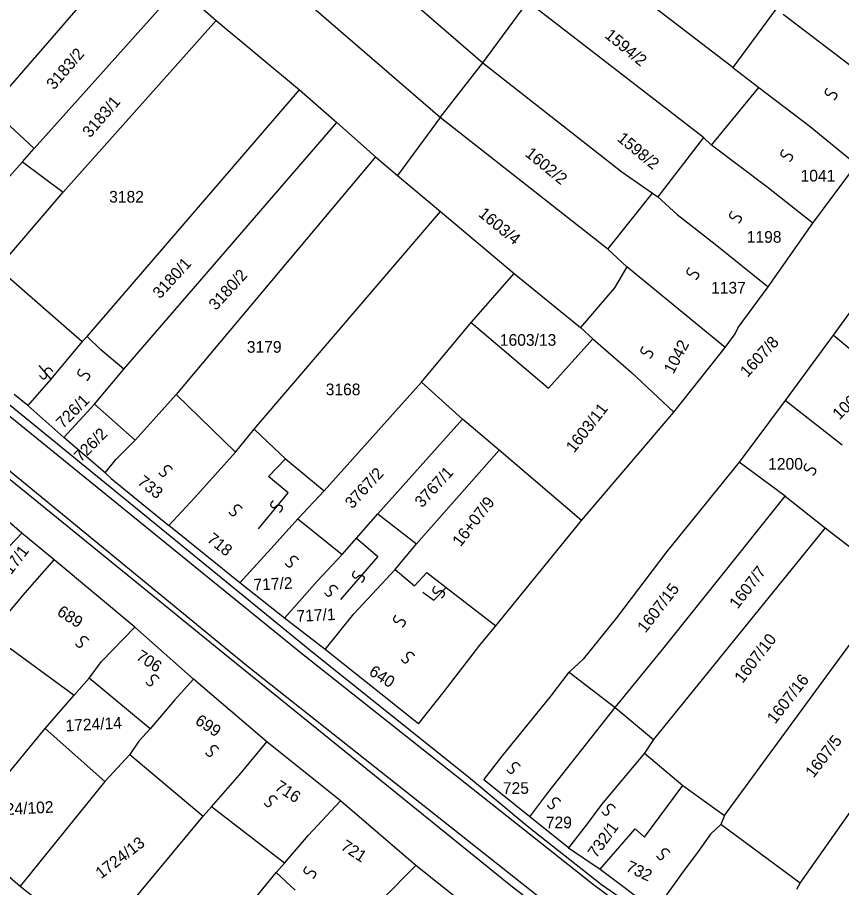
# Model space of a CAD drawing. Extents: x -581999 to -572728, y -1219553 to -1212032.
# Drawn here: x -578351.7 to -578210.6, y -1215647.3 to -1215498.3 of the extents above; entities that cross this region are included whole.
import ezdxf

# ---------------------------------------------------------------- set-up
doc = ezdxf.new("R2010")
doc.units = 0
for name, color, linetype in [('Vrstva 1', 7, 'Continuous'), ('Vrstva 2', 7, 'Continuous'), ('Vrstva 4', 7, 'Continuous'), ('Vrstva 6', 7, 'Continuous')]:
    doc.layers.add(name, color=color, linetype=linetype)

msp = doc.modelspace()

# ---------------------------------------------------------------- linework, layer by layer
at = {"layer": 'Vrstva 1'}
for p, q in [((-578419.077, -1215510.839), (-578301.606, -1215606.603)), ((-578279.318, -1215515.396), (-578286.659, -1215525.371)), ((-578346.002, -1215560.203), (-578349.962, -1215564.706)), ((-578349.962, -1215564.706), (-578352.313, -1215562.868)), ((-578343.77, -1215570.191), (-578349.962, -1215564.706)), ((-578315.4, -1215607.929), (-578267.204, -1215646.934)), ((-578244.312, -1215624.289), (-578251.706, -1215633.04)), ((-578231.284, -1215636.475), (-578233.013, -1215638.125)), ((-578233.013, -1215638.125), (-578235.454, -1215641.523)), ((-578235.454, -1215641.523), (-578237.366, -1215644.076)), ((-578267.204, -1215646.934), (-578241.551, -1215666.618))]:
    msp.add_line(p, q, dxfattribs=at)
for points in [[(-578341.554, -1215444.923), (-578299.738, -1215482.081), (-578272.02, -1215506.035)], [(-578279.318, -1215515.396), (-578309.725, -1215489.189), (-578342.704, -1215459.272), (-578348.372, -1215454.187)], [(-578332.451, -1215486.232), (-578356.326, -1215513.835)], [(-578229.231, -1215506.865), (-578256.78, -1215485.664)], [(-578348.837, -1215520.739), (-578324.129, -1215493.077)], [(-578324.129, -1215493.077), (-578317.716, -1215498.808)], [(-578272.02, -1215506.035), (-578264.342, -1215495.593)], [(-578234.259, -1215518.838), (-578264.342, -1215495.593)], [(-578221.847, -1215496.891), (-578229.231, -1215506.865)], [(-578209.145, -1215506.517), (-578220.565, -1215497.757)], [(-578343.922, -1215528.182), (-578317.716, -1215498.808)], [(-578317.716, -1215498.808), (-578303.396, -1215510.704)], [(-578279.318, -1215515.396), (-578272.02, -1215506.035)], [(-578272.02, -1215506.035), (-578248.205, -1215524.741), (-578242.995, -1215528.398)], [(-578229.231, -1215506.865), (-578224.74, -1215510.272)], [(-578232.871, -1215520.134), (-578224.74, -1215510.272)], [(-578224.74, -1215510.272), (-578215.988, -1215516.976)], [(-578433.992, -1215511.611), (-578315.4, -1215607.929)], [(-578339.795, -1215552.912), (-578303.396, -1215510.704)], [(-578303.396, -1215510.704), (-578297.021, -1215516.293)], [(-578356.326, -1215513.835), (-578348.837, -1215520.739)], [(-578333.497, -1215558.507), (-578297.021, -1215516.293)], [(-578297.021, -1215516.293), (-578290.398, -1215522.129)], [(-578250.591, -1215537.992), (-578279.318, -1215515.396)], [(-578215.988, -1215516.976), (-578208.012, -1215523.459)], [(-578234.259, -1215518.838), (-578242.071, -1215529.024)], [(-578232.871, -1215520.134), (-578234.259, -1215518.838)], [(-578350.871, -1215522.989), (-578348.837, -1215520.739)], [(-578223.372, -1215527.271), (-578232.871, -1215520.134)], [(-578290.398, -1215522.129), (-578324.547, -1215562.858)], [(-578290.398, -1215522.129), (-578286.659, -1215525.371), (-578279.29, -1215531.532)], [(-578357.186, -1215530.067), (-578350.871, -1215522.989)], [(-578350.871, -1215522.989), (-578343.922, -1215528.182)], [(-578215.502, -1215533.537), (-578208.012, -1215523.459)], [(-578355.083, -1215541.235), (-578343.922, -1215528.182)], [(-578215.502, -1215533.537), (-578223.372, -1215527.271)], [(-578250.591, -1215537.992), (-578242.995, -1215528.398)], [(-578242.995, -1215528.398), (-578242.071, -1215529.024)], [(-578242.071, -1215529.024), (-578238.724, -1215532.016)], [(-578311.165, -1215568.783), (-578279.29, -1215531.532)], [(-578279.29, -1215531.532), (-578266.688, -1215542.122)], [(-578238.724, -1215532.016), (-578232.212, -1215537.096)], [(-578223.16, -1215544.409), (-578215.502, -1215533.537)], [(-578232.212, -1215537.096), (-578223.16, -1215544.409)], [(-578247.388, -1215541.015), (-578250.591, -1215537.992)], [(-578355.083, -1215541.235), (-578340.651, -1215553.769)], [(-578247.388, -1215541.015), (-578249.497, -1215544.614)], [(-578230.544, -1215554.809), (-578247.388, -1215541.015)], [(-578273.997, -1215550.548), (-578266.688, -1215542.122)], [(-578266.688, -1215542.122), (-578255.297, -1215551.373)], [(-578204.263, -1215541.997), (-578212.005, -1215552.69)], [(-578249.497, -1215544.614), (-578255.297, -1215551.373)], [(-578228.279, -1215551.354), (-578223.16, -1215544.409)], [(-578282.556, -1215560.731), (-578273.997, -1215550.548)], [(-578273.997, -1215550.548), (-578260.757, -1215561.782), (-578253.162, -1215553.317)], [(-578255.297, -1215551.373), (-578253.162, -1215553.317)], [(-578230.544, -1215554.809), (-578228.833, -1215552.451), (-578228.279, -1215551.354)], [(-578339.795, -1215552.912), (-578340.651, -1215553.769)], [(-578337.445, -1215555.18), (-578339.795, -1215552.912)], [(-578253.162, -1215553.317), (-578246.65, -1215559.041)], [(-578212.005, -1215552.69), (-578220.233, -1215563.896)], [(-578202.704, -1215560.469), (-578212.005, -1215552.69)], [(-578340.651, -1215553.769), (-578346.002, -1215560.203)], [(-578239.316, -1215565.849), (-578230.544, -1215554.809)], [(-578333.497, -1215558.507), (-578337.445, -1215555.18)], [(-578338.526, -1215564.511), (-578333.497, -1215558.507)], [(-578246.65, -1215559.041), (-578239.316, -1215565.849)], [(-578299.22, -1215579.336), (-578282.556, -1215560.731)], [(-578275.509, -1215567.102), (-578282.556, -1215560.731)], [(-578324.547, -1215562.858), (-578328.477, -1215567.237)], [(-578324.547, -1215562.858), (-578314.375, -1215572.749)], [(-578220.233, -1215563.896), (-578228.113, -1215574.462)], [(-578210.511, -1215571.53), (-578220.233, -1215563.896)], [(-578343.77, -1215570.191), (-578338.526, -1215564.511)], [(-578338.526, -1215564.511), (-578331.58, -1215570.667)], [(-578255.119, -1215584.434), (-578239.316, -1215565.849)], [(-578328.477, -1215567.237), (-578331.58, -1215570.667)], [(-578290.03, -1215583.257), (-578275.509, -1215567.102)], [(-578269.209, -1215572.394), (-578275.509, -1215567.102)], [(-578314.375, -1215572.749), (-578311.165, -1215568.783)], [(-578311.165, -1215568.783), (-578307.746, -1215572.021)], [(-578336.716, -1215576.24), (-578343.77, -1215570.191)], [(-578331.58, -1215570.667), (-578334.844, -1215573.936)], [(-578321.329, -1215580.465), (-578314.375, -1215572.749)], [(-578307.746, -1215572.021), (-578305.824, -1215573.857)], [(-578283.411, -1215588.426), (-578269.209, -1215572.394)], [(-578255.119, -1215584.434), (-578269.209, -1215572.394)], [(-578336.716, -1215576.24), (-578334.844, -1215573.936)], [(-578305.824, -1215573.857), (-578299.22, -1215579.336)], [(-578228.113, -1215574.462), (-578240.543, -1215589.73), (-578249.118, -1215601.107), (-578254.853, -1215608.188)], [(-578220.234, -1215580.266), (-578228.113, -1215574.462)], [(-578335.699, -1215577.224), (-578336.716, -1215576.24)], [(-578335.699, -1215577.224), (-578325.823, -1215585.288)], [(-578303.713, -1215584.158), (-578299.22, -1215579.336)], [(-578249.339, -1215616.421), (-578240.964, -1215606.175), (-578231.637, -1215594.452), (-578220.234, -1215580.266)], [(-578220.234, -1215580.266), (-578213.416, -1215585.705)], [(-578350.995, -1215586.596), (-578357.461, -1215580.996)], [(-578325.823, -1215585.288), (-578321.329, -1215580.465)], [(-578293.667, -1215587.436), (-578290.03, -1215583.257)], [(-578290.03, -1215583.257), (-578283.411, -1215588.426)], [(-578307.778, -1215588.659), (-578303.713, -1215584.158)], [(-578303.713, -1215584.158), (-578296.127, -1215590.223)], [(-578269.774, -1215602.439), (-578255.119, -1215584.434)], [(-578313.662, -1215595.087), (-578325.823, -1215585.288)], [(-578213.416, -1215585.705), (-578226.393, -1215601.701), (-578242.8, -1215621.931)], [(-578213.416, -1215585.705), (-578207.187, -1215590.491)], [(-578356.288, -1215592.14), (-578350.995, -1215586.596)], [(-578345.453, -1215591.178), (-578350.995, -1215586.596)], [(-578296.127, -1215590.223), (-578293.667, -1215587.436)], [(-578313.662, -1215595.087), (-578307.778, -1215588.659)], [(-578287.048, -1215592.82), (-578283.411, -1215588.426)], [(-578300.406, -1215594.83), (-578296.127, -1215590.223)], [(-578350.411, -1215596.807), (-578345.453, -1215591.178)], [(-578331.634, -1215602.684), (-578345.453, -1215591.178)], [(-578294.107, -1215600.427), (-578287.048, -1215592.82)], [(-578287.048, -1215592.82), (-578283.738, -1215595.627)], [(-578283.738, -1215595.627), (-578281.603, -1215593.331), (-578278.324, -1215595.902)], [(-578305.971, -1215601.136), (-578313.662, -1215595.087)], [(-578305.971, -1215601.136), (-578300.406, -1215594.83)], [(-578230.652, -1215634.926), (-578213.1, -1215611.015), (-578201.586, -1215595.322)], [(-578356.379, -1215603.882), (-578350.411, -1215596.807)], [(-578278.324, -1215595.902), (-578269.774, -1215602.439)], [(-578299.029, -1215606.536), (-578305.971, -1215601.136)], [(-578299.029, -1215606.536), (-578294.107, -1215600.427)], [(-578337.327, -1215608.578), (-578331.634, -1215602.684)], [(-578321.563, -1215611.588), (-578331.634, -1215602.684)], [(-578272.555, -1215605.76), (-578269.774, -1215602.439)], [(-578217.658, -1215646.503), (-578196.992, -1215617.173), (-578188.895, -1215605.125)], [(-578353.295, -1215606.06), (-578342.033, -1215614.305)], [(-578301.606, -1215606.603), (-578274.164, -1215628.602), (-578264.42, -1215636.707), (-578251.693, -1215646.741), (-578237.176, -1215656.776), (-578228.625, -1215662.565), (-578201.183, -1215678.968), (-578162.803, -1215700.002), (-578145.303, -1215709.072)], [(-578283.038, -1215619.264), (-578299.029, -1215606.536)], [(-578278.652, -1215613.691), (-578272.555, -1215605.76)], [(-578339.428, -1215611.442), (-578337.327, -1215608.578)], [(-578257.221, -1215610.399), (-578254.853, -1215608.188)], [(-578342.033, -1215614.305), (-578339.428, -1215611.442)], [(-578329.02, -1215620.093), (-578339.428, -1215611.442)], [(-578321.563, -1215611.588), (-578324.818, -1215615.21)], [(-578309.015, -1215622.317), (-578321.563, -1215611.588)], [(-578260.329, -1215614.44), (-578257.221, -1215610.399)], [(-578257.221, -1215610.399), (-578249.339, -1215616.421)], [(-578346.992, -1215620.03), (-578342.033, -1215614.305)], [(-578283.038, -1215619.264), (-578278.652, -1215613.691)], [(-578268.732, -1215624.794), (-578260.329, -1215614.44)], [(-578324.818, -1215615.21), (-578329.02, -1215620.093)], [(-578260.898, -1215631.082), (-578249.339, -1215616.421)], [(-578249.339, -1215616.421), (-578242.8, -1215621.931)], [(-578361.77, -1215637.944), (-578346.992, -1215620.03)], [(-578346.992, -1215620.03), (-578336.752, -1215629.101)], [(-578329.02, -1215620.093), (-578330.953, -1215622.198)], [(-578242.8, -1215621.931), (-578244.312, -1215624.289)], [(-578330.953, -1215622.198), (-578332.466, -1215624.472)], [(-578313.678, -1215627.97), (-578309.015, -1215622.317)], [(-578296.43, -1215632.407), (-578309.015, -1215622.317)], [(-578332.466, -1215624.472), (-578336.752, -1215629.101)], [(-578332.466, -1215624.472), (-578319.897, -1215635.041)], [(-578263.959, -1215635.193), (-578271.841, -1215628.835), (-578268.732, -1215624.794)], [(-578244.312, -1215624.289), (-578237.759, -1215629.782)], [(-578318.468, -1215633.442), (-578313.678, -1215627.97)], [(-578336.752, -1215629.101), (-578351.276, -1215647.014)], [(-578244.329, -1215638.633), (-578237.759, -1215629.782)], [(-578237.759, -1215629.782), (-578230.652, -1215634.926)], [(-578301.865, -1215638.299), (-578296.43, -1215632.407)], [(-578283.514, -1215643.51), (-578296.43, -1215632.407)], [(-578263.959, -1215635.193), (-578260.898, -1215631.082)], [(-578319.897, -1215635.041), (-578318.468, -1215633.442)], [(-578305.982, -1215643.096), (-578318.468, -1215633.442)], [(-578251.706, -1215633.04), (-578254.311, -1215636.577)], [(-578338.35, -1215657.273), (-578319.897, -1215635.041)], [(-578257.335, -1215640.448), (-578263.959, -1215635.193)], [(-578230.652, -1215634.926), (-578231.284, -1215636.475)], [(-578254.311, -1215636.577), (-578257.335, -1215640.448)], [(-578217.658, -1215646.503), (-578231.284, -1215636.475)], [(-578361.77, -1215637.944), (-578351.276, -1215647.014)], [(-578305.982, -1215643.096), (-578301.865, -1215638.299)], [(-578251.936, -1215644.145), (-578245.948, -1215637.232)], [(-578245.948, -1215637.232), (-578244.329, -1215638.633)], [(-578257.335, -1215640.448), (-578251.936, -1215644.145)], [(-578307.411, -1215644.695), (-578305.982, -1215643.096)], [(-578289.303, -1215649.38), (-578283.514, -1215643.51)], [(-578269.386, -1215654.746), (-578283.514, -1215643.51)], [(-578251.936, -1215644.145), (-578242.516, -1215651.217)], [(-578237.366, -1215644.076), (-578242.516, -1215651.217)], [(-578326.072, -1215667.56), (-578307.411, -1215644.695)], [(-578307.411, -1215644.695), (-578304.159, -1215647.727)], [(-578351.276, -1215647.014), (-578338.35, -1215657.273)], [(-578218.238, -1215647.548), (-578217.658, -1215646.503)]]:
    msp.add_lwpolyline(points, dxfattribs=at)
at = {"layer": 'Vrstva 4'}
msp.add_line((-578282.329, -1215596.716), (-578280.445, -1215598.089), dxfattribs=at)
for points in [[(-578479.233, -1215472.341), (-578312.417, -1215609.28)], [(-578421.464, -1215511.032), (-578303.071, -1215607.158)], [(-578348.064, -1215557.859), (-578346.002, -1215560.203)], [(-578310.461, -1215585.877), (-578305.376, -1215579.695), (-578308.712, -1215576.884), (-578305.824, -1215573.857)], [(-578293.667, -1215587.436), (-578290.03, -1215590.608), (-578296.379, -1215597.971)], [(-578280.445, -1215598.089), (-578278.324, -1215595.902)], [(-578303.071, -1215607.158), (-578253.085, -1215646.741), (-578239.562, -1215656.776), (-578229.222, -1215663.916), (-578207.944, -1215676.459), (-578180.501, -1215692.09), (-578145.9, -1215710.037)], [(-578312.417, -1215609.28), (-578262.63, -1215648.671), (-578239.562, -1215666.039), (-578224.449, -1215675.302), (-578202.177, -1215688.038), (-578172.547, -1215705.02), (-578161.011, -1215710.404)]]:
    msp.add_lwpolyline(points, dxfattribs=at)
at = {"layer": 'Vrstva 6'}
for points in [[(-578212.993, -1215510.373), (-578213.58, -1215510.995), (-578213.125, -1215511.604), (-578212.719, -1215511.592), (-578212.433, -1215511.287), (-578212.127, -1215511.133), (-578211.827, -1215511.149), (-578211.62, -1215511.251), (-578211.444, -1215511.454), (-578211.399, -1215511.818), (-578211.734, -1215512.33), (-578211.892, -1215512.422)], [(-578220.59, -1215520.923), (-578221.177, -1215521.545), (-578220.722, -1215522.154), (-578220.316, -1215522.142), (-578220.03, -1215521.837), (-578219.724, -1215521.683), (-578219.424, -1215521.699), (-578219.217, -1215521.801), (-578219.041, -1215522.004), (-578218.996, -1215522.368), (-578219.331, -1215522.88), (-578219.489, -1215522.972)], [(-578229.355, -1215531.473), (-578229.942, -1215532.095), (-578229.487, -1215532.704), (-578229.081, -1215532.692), (-578228.795, -1215532.387), (-578228.489, -1215532.233), (-578228.189, -1215532.249), (-578227.982, -1215532.351), (-578227.806, -1215532.554), (-578227.761, -1215532.918), (-578228.096, -1215533.43), (-578228.254, -1215533.522)], [(-578236.66, -1215541.144), (-578237.247, -1215541.766), (-578236.792, -1215542.375), (-578236.386, -1215542.363), (-578236.1, -1215542.058), (-578235.794, -1215541.904), (-578235.494, -1215541.92), (-578235.287, -1215542.022), (-578235.111, -1215542.225), (-578235.066, -1215542.589), (-578235.401, -1215543.101), (-578235.559, -1215543.193)], [(-578244.548, -1215554.625), (-578245.135, -1215555.247), (-578244.68, -1215555.856), (-578244.274, -1215555.844), (-578243.988, -1215555.539), (-578243.682, -1215555.385), (-578243.382, -1215555.401), (-578243.175, -1215555.503), (-578242.999, -1215555.706), (-578242.954, -1215556.07), (-578243.289, -1215556.582), (-578243.447, -1215556.674)], [(-578347.945, -1215559.571), (-578347.465, -1215560.278), (-578346.771, -1215559.967), (-578346.694, -1215559.567), (-578346.93, -1215559.222), (-578347.015, -1215558.89), (-578346.933, -1215558.6), (-578346.789, -1215558.42), (-578346.553, -1215558.292), (-578346.188, -1215558.328), (-578345.761, -1215558.767), (-578345.706, -1215558.94)], [(-578340.968, -1215558.435), (-578341.555, -1215559.057), (-578341.1, -1215559.666), (-578340.694, -1215559.654), (-578340.408, -1215559.349), (-578340.102, -1215559.195), (-578339.802, -1215559.211), (-578339.595, -1215559.313), (-578339.419, -1215559.516), (-578339.374, -1215559.88), (-578339.709, -1215560.392), (-578339.867, -1215560.484)], [(-578327.493, -1215576.275), (-578327.013, -1215576.982), (-578326.319, -1215576.671), (-578326.242, -1215576.271), (-578326.478, -1215575.926), (-578326.563, -1215575.594), (-578326.481, -1215575.304), (-578326.337, -1215575.124), (-578326.101, -1215574.996), (-578325.736, -1215575.032), (-578325.309, -1215575.471), (-578325.254, -1215575.644)], [(-578216.601, -1215574.648), (-578217.188, -1215575.27), (-578216.733, -1215575.879), (-578216.327, -1215575.867), (-578216.041, -1215575.562), (-578215.735, -1215575.408), (-578215.435, -1215575.424), (-578215.228, -1215575.526), (-578215.052, -1215575.729), (-578215.007, -1215576.093), (-578215.342, -1215576.605), (-578215.5, -1215576.697)], [(-578315.513, -1215583.015), (-578315.033, -1215583.722), (-578314.339, -1215583.411), (-578314.262, -1215583.011), (-578314.498, -1215582.666), (-578314.583, -1215582.334), (-578314.501, -1215582.044), (-578314.357, -1215581.864), (-578314.121, -1215581.736), (-578313.756, -1215581.772), (-578313.329, -1215582.211), (-578313.274, -1215582.384)], [(-578307.952, -1215581), (-578308.539, -1215581.622), (-578308.084, -1215582.231), (-578307.678, -1215582.219), (-578307.392, -1215581.914), (-578307.086, -1215581.76), (-578306.786, -1215581.776), (-578306.579, -1215581.878), (-578306.403, -1215582.081), (-578306.358, -1215582.445), (-578306.693, -1215582.957), (-578306.851, -1215583.049)], [(-578305.871, -1215591.807), (-578305.391, -1215592.514), (-578304.697, -1215592.203), (-578304.62, -1215591.803), (-578304.856, -1215591.458), (-578304.941, -1215591.126), (-578304.859, -1215590.836), (-578304.715, -1215590.656), (-578304.479, -1215590.528), (-578304.114, -1215590.564), (-578303.687, -1215591.003), (-578303.632, -1215591.176)], [(-578293.927, -1215593.016), (-578294.514, -1215593.638), (-578294.059, -1215594.247), (-578293.653, -1215594.235), (-578293.367, -1215593.93), (-578293.061, -1215593.776), (-578292.761, -1215593.792), (-578292.554, -1215593.894), (-578292.378, -1215594.097), (-578292.333, -1215594.461), (-578292.668, -1215594.973), (-578292.826, -1215595.065)], [(-578299.151, -1215596.789), (-578298.671, -1215597.496), (-578297.977, -1215597.185), (-578297.9, -1215596.785), (-578298.136, -1215596.44), (-578298.221, -1215596.108), (-578298.139, -1215595.818), (-578297.995, -1215595.638), (-578297.759, -1215595.51), (-578297.394, -1215595.546), (-578296.967, -1215595.985), (-578296.912, -1215596.158)], [(-578280.194, -1215595.653), (-578280.781, -1215596.275), (-578280.326, -1215596.884), (-578279.92, -1215596.872), (-578279.634, -1215596.567), (-578279.328, -1215596.413), (-578279.028, -1215596.429), (-578278.821, -1215596.531), (-578278.645, -1215596.734), (-578278.6, -1215597.098), (-578278.935, -1215597.61), (-578279.093, -1215597.702)], [(-578286.915, -1215600.635), (-578287.502, -1215601.257), (-578287.047, -1215601.866), (-578286.641, -1215601.854), (-578286.355, -1215601.549), (-578286.049, -1215601.395), (-578285.749, -1215601.411), (-578285.542, -1215601.513), (-578285.366, -1215601.716), (-578285.321, -1215602.08), (-578285.656, -1215602.592), (-578285.814, -1215602.684)], [(-578341.798, -1215605.534), (-578341.318, -1215606.241), (-578340.624, -1215605.93), (-578340.547, -1215605.53), (-578340.783, -1215605.185), (-578340.868, -1215604.853), (-578340.786, -1215604.563), (-578340.642, -1215604.383), (-578340.406, -1215604.255), (-578340.041, -1215604.291), (-578339.614, -1215604.73), (-578339.559, -1215604.903)], [(-578286.003, -1215608.218), (-578285.523, -1215608.925), (-578284.829, -1215608.614), (-578284.752, -1215608.214), (-578284.988, -1215607.869), (-578285.073, -1215607.537), (-578284.991, -1215607.247), (-578284.847, -1215607.067), (-578284.611, -1215606.939), (-578284.246, -1215606.975), (-578283.819, -1215607.414), (-578283.764, -1215607.587)], [(-578329.751, -1215612.125), (-578329.271, -1215612.832), (-578328.577, -1215612.521), (-578328.5, -1215612.121), (-578328.736, -1215611.776), (-578328.821, -1215611.444), (-578328.739, -1215611.154), (-578328.595, -1215610.974), (-578328.359, -1215610.846), (-578327.994, -1215610.882), (-578327.567, -1215611.321), (-578327.512, -1215611.494)], [(-578319.528, -1215624.209), (-578319.048, -1215624.916), (-578318.354, -1215624.605), (-578318.277, -1215624.205), (-578318.513, -1215623.86), (-578318.598, -1215623.528), (-578318.516, -1215623.238), (-578318.372, -1215623.058), (-578318.136, -1215622.93), (-578317.771, -1215622.966), (-578317.344, -1215623.405), (-578317.289, -1215623.578)], [(-578267.906, -1215627.131), (-578267.426, -1215627.838), (-578266.732, -1215627.527), (-578266.655, -1215627.127), (-578266.891, -1215626.782), (-578266.976, -1215626.45), (-578266.894, -1215626.16), (-578266.75, -1215625.98), (-578266.514, -1215625.852), (-578266.149, -1215625.888), (-578265.722, -1215626.327), (-578265.667, -1215626.5)], [(-578309.489, -1215632.814), (-578309.009, -1215633.521), (-578308.315, -1215633.21), (-578308.238, -1215632.81), (-578308.474, -1215632.465), (-578308.559, -1215632.133), (-578308.477, -1215631.843), (-578308.333, -1215631.663), (-578308.097, -1215631.535), (-578307.732, -1215631.571), (-578307.305, -1215632.01), (-578307.25, -1215632.183)], [(-578260.997, -1215633.166), (-578260.517, -1215633.873), (-578259.823, -1215633.562), (-578259.746, -1215633.162), (-578259.982, -1215632.817), (-578260.067, -1215632.485), (-578259.985, -1215632.195), (-578259.841, -1215632.015), (-578259.605, -1215631.887), (-578259.24, -1215631.923), (-578258.813, -1215632.362), (-578258.758, -1215632.535)], [(-578251.637, -1215634.284), (-578251.157, -1215634.991), (-578250.463, -1215634.68), (-578250.386, -1215634.28), (-578250.622, -1215633.935), (-578250.707, -1215633.603), (-578250.625, -1215633.313), (-578250.481, -1215633.133), (-578250.245, -1215633.005), (-578249.88, -1215633.041), (-578249.453, -1215633.48), (-578249.398, -1215633.653)], [(-578242.277, -1215641.884), (-578241.797, -1215642.591), (-578241.103, -1215642.28), (-578241.026, -1215641.88), (-578241.262, -1215641.535), (-578241.347, -1215641.203), (-578241.265, -1215640.913), (-578241.121, -1215640.733), (-578240.885, -1215640.605), (-578240.52, -1215640.641), (-578240.093, -1215641.08), (-578240.038, -1215641.253)], [(-578302.242, -1215643.665), (-578302.829, -1215644.287), (-578302.374, -1215644.896), (-578301.968, -1215644.884), (-578301.682, -1215644.579), (-578301.376, -1215644.425), (-578301.076, -1215644.441), (-578300.869, -1215644.543), (-578300.693, -1215644.746), (-578300.648, -1215645.11), (-578300.983, -1215645.622), (-578301.141, -1215645.714)]]:
    msp.add_open_spline(points, degree=2, dxfattribs=at)

# ---------------------------------------------------------------- texts
at = {"layer": 'Vrstva 2'}
for s, rotation, p in [('1594/2', 320.59663, (-578251.3, -1215501.596)), ('3183/2', 49.32832, (-578345.462, -1215510.812)), ('3183/1', 49.32832, (-578339.289, -1215519.019)), ('1598/2', 320.59663, (-578249.167, -1215519.279)), ('1602/2', 320.59663, (-578264.929, -1215521.872)), ('1603/4', 320.59663, (-578272.939, -1215532.17)), ('3180/1', 47.4929, (-578327.319, -1215546.578)), ('3180/2', 47.4929, (-578317.724, -1215548.561)), ('1042', 62.29051, (-578239.395, -1215559.464)), ('1607/8', 47.4929, (-578226.704, -1215560.037)), ('1067', 44.1343, (-578210.977, -1215567.298)), ('726/1', 45.46473, (-578343.921, -1215568.803)), ('1603/11', 52.36114, (-578256.388, -1215572.956)), ('726/2', 45.46473, (-578340.854, -1215574.537)), ('3767/2', 47.4929, (-578294.38, -1215582.533)), ('3767/1', 47.4929, (-578282.436, -1215582.357)), ('733', 321.82396, (-578331.317, -1215578.086)), ('16+07/9', 52.36114, (-578275.833, -1215589.042)), ('718', 321.82396, (-578319.433, -1215587.914)), ('717/1', 52.6958, (-578353.708, -1215594.972)), ('1607/7', 52.36114, (-578228.398, -1215599.693)), ('717/2', 2.95684, (-578311.263, -1215596.439)), ('1607/15', 52.36114, (-578244.175, -1215603.806)), ('689', 327.11464, (-578345.11, -1215600.505)), ('717/1', 2.95684, (-578303.89, -1215601.8)), ('1607/10', 52.36114, (-578227.538, -1215612.422)), ('706', 327.11464, (-578331.588, -1215608.113)), ('640', 327.11464, (-578291.689, -1215610.743)), ('1607/16', 52.36114, (-578221.962, -1215619.368)), ('1724/14', 2.95684, (-578343.452, -1215620.549)), ('699', 327.11464, (-578321.452, -1215619.153)), ('1607/5', 52.36114, (-578215.398, -1215628.629)), ('716', 327.11464, (-578307.816, -1215630.448)), ('1724/102', 2.95684, (-578356.642, -1215635.017)), ('732/1', 53.9614, (-578252.615, -1215642.357)), ('1724/13', 37.40235, (-578337.406, -1215645.865)), ('721', 327.11464, (-578296.515, -1215640.632)), ('732', 334.7407, (-578247.685, -1215644.373))]:
    msp.add_text(s, height=2, rotation=rotation, dxfattribs=at).set_placement(p)
for s, p in [('1041', (-578217.611, -1215526.388)), ('3182', (-578336.022, -1215529.995)), ('1198', (-578226.826, -1215536.869)), ('1137', (-578232.934, -1215545.56)), ('1603/13', (-578269.114, -1215554.507)), ('3179', (-578312.44, -1215555.704)), ('3168', (-578298.935, -1215562.978)), ('1200', (-578223.162, -1215575.724)), ('725', (-578268.597, -1215631.231)), ('729', (-578261.238, -1215637.122))]:
    msp.add_text(s, height=2, dxfattribs=at).set_placement(p)

doc.saveas('drawing.dxf')
